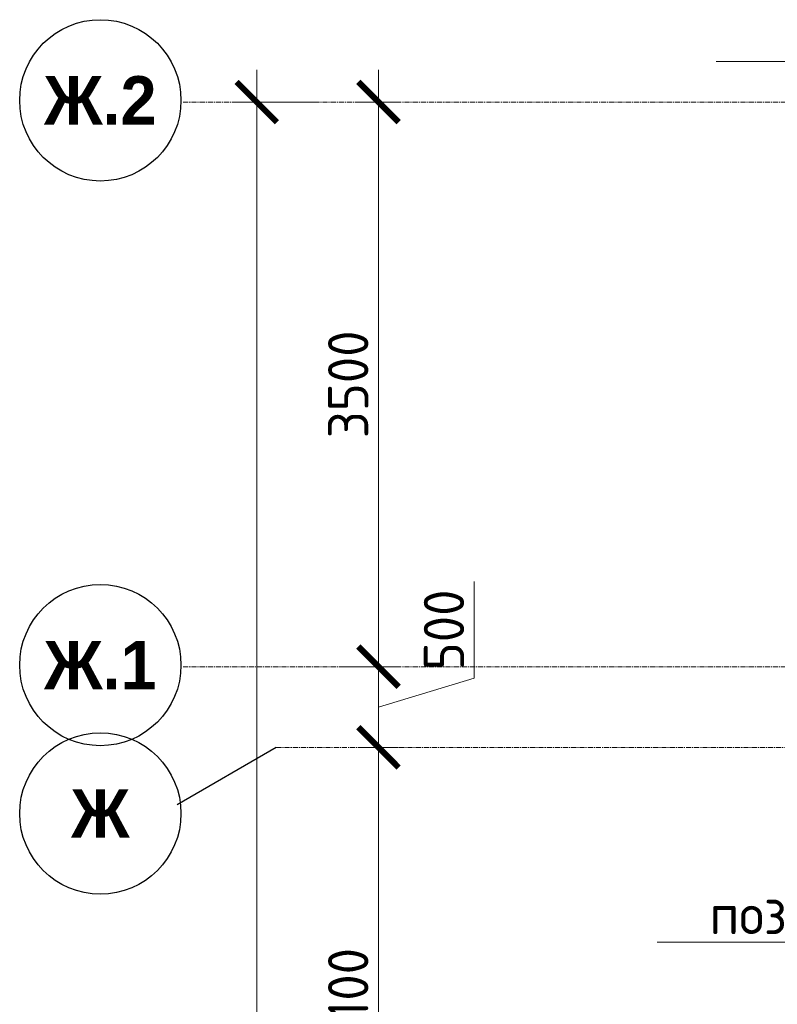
# Model space of a CAD drawing. Header units: millimetres. Extents: x 376598 to 1249954, y -318491 to -22134.
# Tile 397 of 444: x 1188603 to 1193300, y -218680 to -212577. Entities that reach past the tile are written whole.
import ezdxf
from ezdxf import colors
from ezdxf.entities.mleader import LeaderData, LeaderLine
from ezdxf.math import Vec2, Vec3

# ---------------------------------------------------------------- set-up
doc = ezdxf.new("R2010")
doc.units = ezdxf.units.MM
doc.linetypes.add('______5', pattern=[1100, 800, -100, 100, -100])
doc.linetypes.add('осевая', pattern=[50.8, 31.75, -6.35, 6.35, -6.35])
for name, color, linetype, lineweight in [('1 Стены', 3, 'Continuous', 30), ('Оси', 40, '______5', 18), ('подоснова', 151, 'Continuous', 5), ('РАЗМЕРЫ', 1, 'Continuous', 9)]:
    doc.layers.add(name, color=color, linetype=linetype, lineweight=lineweight)
doc.styles.add('Century Gothic', font='GOTHIC.TTF')
doc.styles.add('GOST-2.304_Type-B', font='GOST_Common.ttf')
doc.dimstyles.new('СПДС', dxfattribs={"dimscale": 100, "dimtxt": 2.5, "dimasz": 2.5, "dimexe": 1.25, "dimexo": 0, "dimtad": 1, "dimdec": 0, "dimtxsty": 'GOST-2.304_Type-B', "dimblk": 'ARCHTICK', "dimcen": 2.5, "dimdle": 2, "dimadec": 0, "dimazin": 2, "dimtfac": 0.75, "dimtdec": 0, "dimtmove": 1, "dimatfit": 3, "dimfxl": 1, "dimtolj": 1, "dimarcsym": 1})

# ---------------------------------------------------------------- blocks, each defined once
blk = doc.blocks.new('NSY101')
at = {"color": 0, "linetype": 'ByBlock', "lineweight": -2}
blk.add_circle((0, 0), 50, dxfattribs=at)
blk = doc.blocks.new('_ArchTick')
at = {"color": 0, "linetype": 'ByBlock', "const_width": 0.15}
blk.add_lwpolyline([(-0.5, -0.5), (0.5, 0.5)], dxfattribs=at)
blk = doc.blocks.new('*D1392')
at = {"layer": 'DEFPOINTS', "color": 0, "lineweight": 0, "transparency": 16777216}
for p in [(468532.1, -106495.4), (468907, -106495.4), (468657.9, -128395.4)]:
    blk.add_point(p, dxfattribs=at)
at = {"layer": 'РАЗМЕРЫ', "color": 0, "lineweight": -2, "transparency": 16777216}
for p, q in [((468532.1, -128595.4), (468532.1, -106295.4)), ((468907, -106495.4), (468407.1, -106495.4)), ((468657.9, -128395.4), (468407.1, -128395.4))]:
    blk.add_line(p, q, dxfattribs=at)
at = {"layer": 'РАЗМЕРЫ', "color": 0, "lineweight": -2, "transparency": 16777216, "xscale": 250, "yscale": 250, "zscale": 250}
for p, rotation in [((468532.1, -106495.4), 90), ((468532.1, -128395.4), 270)]:
    blk.add_blockref('_ArchTick', p, dxfattribs=dict(at, rotation=rotation))
at = {"layer": 'РАЗМЕРЫ', "color": 0, "transparency": 16777216, "insert": (468344.6, -117445.4), "char_height": 250, "attachment_point": 5, "rotation": 90, "style": 'GOST-2.304_Type-B'}
blk.add_mtext('\\A1;21900', dxfattribs=at)
blk = doc.blocks.new('*D1400')
at = {"layer": 'DEFPOINTS', "color": 0, "lineweight": 0, "transparency": 16777216}
for p in [(469190, -110495.4), (469287, -110495.4), (468934.1, -113595.4)]:
    blk.add_point(p, dxfattribs=at)
at = {"layer": 'РАЗМЕРЫ', "color": 0, "lineweight": -2, "transparency": 16777216}
for p, q in [((469287, -113795.4), (469287, -110295.4)), ((469190, -110495.4), (469412, -110495.4)), ((468934.1, -113595.4), (469412, -113595.4))]:
    blk.add_line(p, q, dxfattribs=at)
at = {"layer": 'РАЗМЕРЫ', "color": 0, "lineweight": -2, "transparency": 16777216, "xscale": 250, "yscale": 250, "zscale": 250}
for p, rotation in [((469287, -110495.4), 90), ((469287, -113595.4), 270)]:
    blk.add_blockref('_ArchTick', p, dxfattribs=dict(at, rotation=rotation))
at = {"layer": 'РАЗМЕРЫ', "color": 0, "transparency": 16777216, "insert": (469099.5, -112045.4), "char_height": 250, "attachment_point": 5, "rotation": 90, "style": 'GOST-2.304_Type-B'}
blk.add_mtext('\\A1;3100', dxfattribs=at)
blk = doc.blocks.new('*D1401')
at = {"layer": 'DEFPOINTS', "color": 0, "lineweight": 0, "transparency": 16777216}
for p in [(469045.2, -109995.4), (469287, -109995.4), (469190, -110495.4)]:
    blk.add_point(p, dxfattribs=at)
at = {"layer": 'РАЗМЕРЫ', "color": 0, "lineweight": -2, "transparency": 16777216}
for p, q in [((469880.7, -110067.2), (469880.7, -109467.2)), ((469287, -110695.4), (469287, -109795.4)), ((469045.2, -109995.4), (469412, -109995.4)), ((469287, -110245.4), (469880.7, -110067.2)), ((469190, -110495.4), (469412, -110495.4))]:
    blk.add_line(p, q, dxfattribs=at)
at = {"layer": 'РАЗМЕРЫ', "color": 0, "lineweight": -2, "transparency": 16777216, "xscale": 250, "yscale": 250, "zscale": 250}
for p, rotation in [((469287, -109995.4), 90), ((469287, -110495.4), 270)]:
    blk.add_blockref('_ArchTick', p, dxfattribs=dict(at, rotation=rotation))
at = {"layer": 'РАЗМЕРЫ', "color": 0, "transparency": 16777216, "insert": (469693.2, -109767.2), "char_height": 250, "attachment_point": 5, "rotation": 90, "style": 'GOST-2.304_Type-B'}
blk.add_mtext('\\A1;500', dxfattribs=at)
blk = doc.blocks.new('*D1402')
at = {"layer": 'DEFPOINTS', "color": 0, "lineweight": 0, "transparency": 16777216}
for p in [(469175.6, -106495.4), (469287, -106495.4), (469045.2, -109995.4)]:
    blk.add_point(p, dxfattribs=at)
at = {"layer": 'РАЗМЕРЫ', "color": 0, "lineweight": -2, "transparency": 16777216}
for p, q in [((469287, -110195.4), (469287, -106295.4)), ((469175.6, -106495.4), (469412, -106495.4)), ((469045.2, -109995.4), (469412, -109995.4))]:
    blk.add_line(p, q, dxfattribs=at)
at = {"layer": 'РАЗМЕРЫ', "color": 0, "lineweight": -2, "transparency": 16777216, "xscale": 250, "yscale": 250, "zscale": 250}
for p, rotation in [((469287, -106495.4), 90), ((469287, -109995.4), 270)]:
    blk.add_blockref('_ArchTick', p, dxfattribs=dict(at, rotation=rotation))
at = {"layer": 'РАЗМЕРЫ', "color": 0, "transparency": 16777216, "insert": (469099.5, -108245.4), "char_height": 250, "attachment_point": 5, "rotation": 90, "style": 'GOST-2.304_Type-B'}
blk.add_mtext('\\A1;3500', dxfattribs=at)
blk = doc.blocks.new('_None')
blk = doc.blocks.new('оси 2.2-2.3')
at = {"layer": 'Оси', "color": 16, "linetype": 'осевая', "lineweight": 0, "transparency": 33554687}
for p, q in [((468076.3, -106495.4), (524372.9, -106495.4)), ((468076.3, -109995.4), (524372.9, -109995.4)), ((468653.8, -110495.4), (523696.4, -110495.4))]:
    blk.add_line(p, q, dxfattribs=at)
at = {"layer": 'Оси', "color": 16, "linetype": '______5', "lineweight": 25, "transparency": 33554687}
blk.add_line((468653.8, -110495.4), (468038.2, -110850.8), dxfattribs=at)
at = {"layer": 'Оси', "color": 16, "linetype": 'Continuous', "lineweight": 25, "transparency": 33554687, "xscale": 9.999999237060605, "yscale": 9.999999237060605, "zscale": 9.999999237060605}
for p in [(467562.7, -106485.2), (467562.7, -109985.2), (467562.7, -110905.2)]:
    blk.add_blockref('NSY101', p, dxfattribs=at)
at = {"layer": 'Оси', "color": 16, "linetype": 'Continuous', "lineweight": 25, "transparency": 33554687, "char_height": 300, "attachment_point": 5, "style": 'Century Gothic'}
for s, insert, width in [('\\A1;{\\fCentury Gothic|i0|b1;\\H300.000000;\\W1.000000;\\C16;Ж.2}\\P', (467562.7, -106485.2), 890), ('\\A1;{\\fCentury Gothic|i0|b1;\\H300.000000;\\W1.000000;\\C16;Ж.1}\\P', (467562.7, -109985.2), 890), ('\\A1;{\\fCentury Gothic|i0|b1;\\H300.000000;\\W1.000000;\\C16;Ж}\\P', (467562.7, -110905.2), 540)]:
    blk.add_mtext(s, dxfattribs=dict(at, insert=insert, width=width))
at = {"layer": 'РАЗМЕРЫ', "color": 1}
for base, p1, p2, picture, middle in [((468532.1, -106495.4), (468657.9, -128395.4), (468907, -106495.4), '*D1392', (468344.6, -117445.4)), ((469287, -106495.4), (469045.2, -109995.4), (469175.6, -106495.4), '*D1402', (469099.5, -108245.4)), ((469287, -109995.4), (469190, -110495.4), (469045.2, -109995.4), '*D1401', (469693.2, -110004.7)), ((469287, -110495.4), (468934.1, -113595.4), (469190, -110495.4), '*D1400', (469099.5, -112045.4))]:
    dim = blk.add_linear_dim(base=base, p1=p1, p2=p2, angle=90, dimstyle='СПДС', dxfattribs=at)
    dim.commit()
    dim.dimension.update_dxf_attribs({"geometry": picture, "text_midpoint": middle})

msp = doc.modelspace()

# ---------------------------------------------------------------- linework, layer by layer
at = {"layer": '1 Стены', "color": 252, "lineweight": 0, "true_color": 0x939598}
for p, q in [((1193120, -212837.2), (1192920, -212837.2)), ((1194970, -212837.2), (1193120, -212837.2))]:
    msp.add_line(p, q, dxfattribs=at)

# ---------------------------------------------------------------- block references
at = {"layer": 'РАЗМЕРЫ', "color": 1}
msp.add_blockref('оси 2.2-2.3', (721540.1, -106591.8), dxfattribs=at)

# ---------------------------------------------------------------- leaders
at = {"layer": 'подоснова', "color": 4, "ltscale": 0.3}
ml = msp.add_multileader_mtext('Standard', dxfattribs=at)
ml.set_content('{\\C2;поз.4 %%C28 А500С }', color=4, style='GOST-2.304_Type-B')
ml.set_leader_properties(color=256, linetype='ByLayer', lineweight=15)
ml.set_arrow_properties(name='NONE')
ml.build(insert=Vec2(0, 0))
ml.multileader.update_dxf_attribs({"text_left_attachment_type": 6, "text_right_attachment_type": 6, "dogleg_length": 0.1, "arrow_head_size": 18})
ctx = ml.context
ctx.base_point, ctx.char_height, ctx.arrow_head_size, ctx.landing_gap_size, ctx.plane_origin = Vec3(1192883.2, -218295.1, 360), 250, 18, 20, Vec3(1201006.2, -218544.4, 360)
ctx.left_attachment, ctx.right_attachment, ctx.text_align_type = 6, 6, 1
notes = []
notes.append((ctx, [(0, (1, 1, 0), (1195332, -218295.1, 360), (-1, 0), 0.1, [(1, [(1195820, -217787.2, 360), (1195920, -217801.2, 360)], 0, [])])]))
ctx.mtext.insert, ctx.mtext.width, ctx.mtext.alignment, ctx.mtext.flow_direction = Vec3(1194107.5, -217995.1, 360), 4075.871, 2, 5
for ctx, leaders in notes:
    for number, flags, end, landing, length, lines in leaders:
        leader = LeaderData()
        leader.index, (leader.has_last_leader_line, leader.has_dogleg_vector, leader.attachment_direction) = number, flags
        leader.last_leader_point, leader.dogleg_vector, leader.dogleg_length = Vec3(end), Vec3(landing), length
        for number, points, colour, breaks in lines:
            line = LeaderLine()
            line.index, line.vertices, line.color, line.breaks = number, Vec3.list(points), colors.encode_raw_color(colour), breaks
            leader.lines.append(line)
        ctx.leaders.append(leader)

doc.saveas('drawing.dxf')
